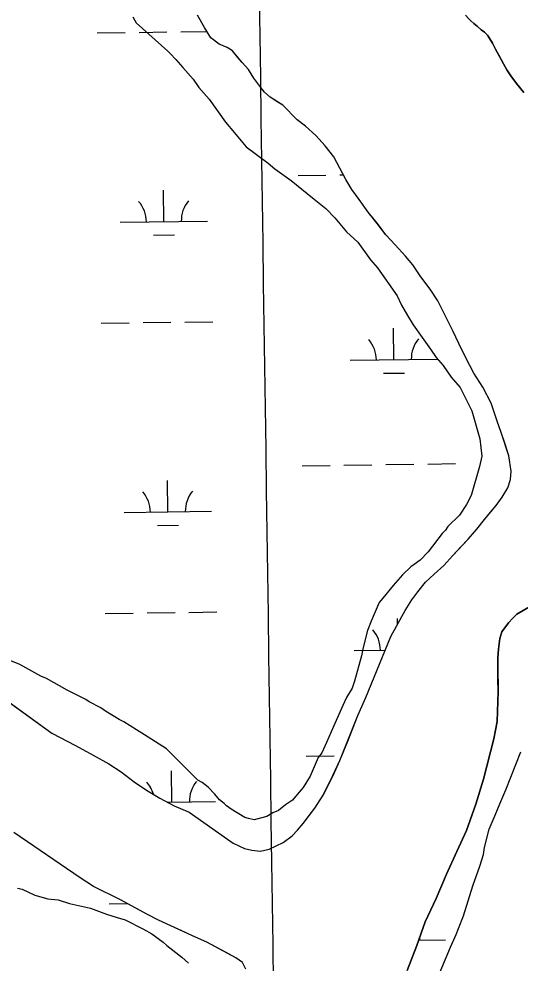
# Model space of a CAD drawing. Extents: x 3767014 to 3805179, y 361544 to 387384.
# Drawn here: x 3800053 to 3800628, y 371894 to 372976 of the extents above; entities that cross this region are included whole.
import ezdxf

# ---------------------------------------------------------------- set-up
doc = ezdxf.new("R2010")
doc.units = 0
for name, color, linetype in [('V-GRID-MAJR', 7, 'Continuous'), ('V-SITE-VEGE', 7, 'Continuous'), ('V-TOPO-SHOR', 7, 'Continuous'), ('V-WETL-SWMP', 7, 'Continuous')]:
    doc.layers.add(name, color=color, linetype=linetype)

msp = doc.modelspace()

# ---------------------------------------------------------------- linework, layer by layer
at = {"layer": 'V-GRID-MAJR'}
msp.add_spline([(3800409.553, 367370.393), (3800323.181, 373429.512), (3800236.794, 379489.691), (3800150.407, 385549.872), (3800150.392, 385550.931)], degree=3, dxfattribs=at)
at = {"layer": 'V-SITE-VEGE'}
for p, q in [((3800183.871, 372978.077), (3800187.928, 372971.486)), ((3800187.928, 372971.486), (3800224.147, 372938.712)), ((3800224.147, 372938.712), (3800226.832, 372936.088)), ((3800226.832, 372936.088), (3800233.435, 372929.416)), ((3800233.435, 372929.416), (3800241.35, 372920.083)), ((3800241.35, 372920.083), (3800253.229, 372906.747)), ((3800253.229, 372906.747), (3800259.819, 372897.42)), ((3800259.819, 372897.42), (3800271.697, 372884.086)), ((3800271.697, 372884.086), (3800290.144, 372857.439)), ((3800290.144, 372857.439), (3800300.701, 372845.438)), ((3800300.701, 372845.438), (3800313.892, 372829.441)), ((3800313.892, 372829.441), (3800339.017, 372810.726)), ((3800339.017, 372810.726), (3800346.947, 372804.048)), ((3800346.947, 372804.048), (3800365.463, 372790.676)), ((3800365.463, 372790.676), (3800383.973, 372775.98)), ((3800383.973, 372775.98), (3800391.903, 372769.301)), ((3800391.903, 372769.301), (3800405.123, 372758.613)), ((3800405.123, 372758.613), (3800415.686, 372747.939)), ((3800415.686, 372747.939), (3800428.877, 372731.942)), ((3800428.877, 372731.942), (3800442.091, 372719.926)), ((3800442.091, 372719.926), (3800456.589, 372699.94)), ((3800456.589, 372699.94), (3800464.506, 372690.607)), ((3800464.506, 372690.607), (3800486.907, 372658.632)), ((3800486.907, 372658.632), (3800492.163, 372647.984)), ((3800492.163, 372647.984), (3800498.737, 372636.003)), ((3800498.737, 372636.003), (3800505.321, 372625.349)), ((3800505.321, 372625.349), (3800515.864, 372610.694)), ((3800515.864, 372610.694), (3800525.086, 372597.37)), ((3800525.086, 372597.37), (3800531.677, 372588.043)), ((3800531.677, 372588.043), (3800539.592, 372578.71)), ((3800539.592, 372578.71), (3800548.816, 372565.388)), ((3800548.816, 372565.388), (3800559.374, 372553.387)), ((3800559.374, 372553.387), (3800572.51, 372526.769)), ((3800572.51, 372526.769), (3800581.638, 372494.863)), ((3800581.638, 372494.863), (3800584.189, 372474.936)), ((3800584.189, 372474.936), (3800581.474, 372463.005)), ((3800581.474, 372463.005), (3800572.01, 372429.868)), ((3800572.01, 372429.868), (3800566.642, 372419.276)), ((3800566.642, 372419.276), (3800558.618, 372407.371)), ((3800558.618, 372407.371), (3800545.275, 372394.163)), ((3800545.275, 372394.163), (3800542.601, 372390.196)), ((3800538.597, 372386.233), (3800522.559, 372365.077)), ((3800542.601, 372390.196), (3800538.597, 372386.233)), ((3800522.559, 372365.077), (3800513.218, 372355.833)), ((3800506.554, 372350.555), (3800502.558, 372347.923)), ((3800513.218, 372355.833), (3800506.554, 372350.555)), ((3800493.217, 372338.681), (3800482.537, 372326.788)), ((3800502.558, 372347.923), (3800493.217, 372338.681)), ((3800482.537, 372326.788), (3800470.513, 372312.247)), ((3800466.505, 372306.957), (3800457.103, 372285.769)), ((3800470.513, 372312.247), (3800466.505, 372306.957)), ((3800457.103, 372285.769), (3800453.066, 372275.168)), ((3800453.066, 372275.168), (3800447.645, 372253.959)), ((3800447.645, 372253.959), (3800446.277, 372246)), ((3800446.277, 372246), (3800438.163, 372216.839)), ((3800054.626, 372236.08), (3800044.025, 372240.117)), ((3800078.45, 372222.682), (3800054.626, 372236.08)), ((3800085.073, 372219.993), (3800078.45, 372222.682)), ((3800108.9, 372206.595), (3800085.073, 372219.993)), ((3800435.466, 372208.889), (3800428.775, 372198.303)), ((3800438.163, 372216.839), (3800435.466, 372208.889)), ((3800130.082, 372195.865), (3800108.9, 372206.595)), ((3800428.775, 372198.303), (3800424.742, 372189.031)), ((3800134.051, 372193.189), (3800130.082, 372195.865)), ((3800147.292, 372186.486), (3800134.051, 372193.189)), ((3800424.742, 372189.031), (3800414.001, 372165.19)), ((3800152.58, 372182.474), (3800147.292, 372186.486)), ((3800168.462, 372173.1), (3800152.58, 372182.474)), ((3800173.756, 372170.417), (3800168.462, 372173.1)), ((3800188.309, 372161.049), (3800173.756, 372170.417)), ((3800414.001, 372165.19), (3800405.94, 372146.65)), ((3800197.574, 372155.692), (3800188.309, 372161.049)), ((3800222.713, 372139.631), (3800197.574, 372155.692)), ((3800405.94, 372146.65), (3800400.568, 372134.731)), ((3800258.369, 372103.605), (3800222.713, 372139.631)), ((3800400.568, 372134.731), (3800396.56, 372129.441)), ((3800611.416, 372092.491), (3800628.899, 372136.205)), ((3800396.56, 372129.441), (3800387.158, 372108.25)), ((3800263.665, 372100.924), (3800258.369, 372103.605)), ((3800270.274, 372095.581), (3800263.665, 372100.924)), ((3800387.158, 372108.25), (3800379.123, 372095.018)), ((3800278.198, 372087.573), (3800270.274, 372095.581)), ((3800379.123, 372095.018), (3800372.445, 372087.088)), ((3800604.696, 372076.596), (3800611.416, 372092.491)), ((3800283.473, 372080.909), (3800278.198, 372087.573)), ((3800288.763, 372076.899), (3800283.473, 372080.909)), ((3800367.101, 372080.477), (3800359.108, 372075.21)), ((3800372.445, 372087.088), (3800367.101, 372080.477)), ((3800291.403, 372074.231), (3800288.763, 372076.899)), ((3800296.693, 372070.223), (3800291.403, 372074.231)), ((3800312.571, 372060.847), (3800296.693, 372070.223)), ((3800351.111, 372068.613), (3800344.461, 372065.992)), ((3800359.108, 372075.21), (3800351.111, 372068.613)), ((3800599.318, 372063.348), (3800604.696, 372076.596)), ((3800316.549, 372059.499), (3800312.571, 372060.847)), ((3800323.18, 372058.137), (3800316.549, 372059.499)), ((3800337.803, 372062.045), (3800323.18, 372058.137)), ((3800344.461, 372065.992), (3800337.803, 372062.045)), ((3800592.599, 372047.453), (3800599.318, 372063.348)), ((3800587.18, 372026.242), (3800592.599, 372047.453)), ((3800585.811, 372018.283), (3800587.18, 372026.242)), ((3800581.761, 372005.031), (3800585.811, 372018.283)), ((3800573.679, 371982.505), (3800581.761, 372005.031)), ((3800562.88, 371948.045), (3800573.679, 371982.505)), ((3800051.974, 371979.892), (3800057.276, 371978.538)), ((3800057.276, 371978.538), (3800071.843, 371971.824)), ((3800071.843, 371971.824), (3800086.423, 371967.767)), ((3800086.423, 371967.767), (3800098.365, 371966.377)), ((3800098.365, 371966.377), (3800111.618, 371962.328)), ((3800111.618, 371962.328), (3800135.485, 371956.897)), ((3800135.485, 371956.897), (3800154.034, 371950.161)), ((3800154.034, 371950.161), (3800165.959, 371946.116)), ((3800165.959, 371946.116), (3800175.239, 371943.413)), ((3800175.239, 371943.413), (3800196.423, 371932.683)), ((3800557.496, 371933.472), (3800562.88, 371948.045)), ((3800196.423, 371932.683), (3800205.686, 371927.326)), ((3800205.686, 371927.326), (3800218.912, 371917.966)), ((3800548.093, 371912.281), (3800554.807, 371926.848)), ((3800554.807, 371926.848), (3800557.496, 371933.472)), ((3800218.912, 371917.966), (3800222.875, 371913.962)), ((3800222.875, 371913.962), (3800240.062, 371900.599)), ((3800533.307, 371876.517), (3800548.093, 371912.281)), ((3800240.062, 371900.599), (3800247.994, 371893.921))]:
    msp.add_line(p, q, dxfattribs=at)
at = {"layer": 'V-TOPO-SHOR'}
for points in [[(3799968.749, 372245.873), (3800091.277, 372157.291), (3800118.175, 372143.234), (3800138.452, 372132.291), (3800156.526, 372122.123), (3800170.598, 372113.106), (3800185.692, 372101.707), (3800199.571, 372092.089), (3800215.039, 372082.888), (3800231.299, 372074.294), (3800248.545, 372066.71), (3800299.032, 372031.374), (3800312.072, 372025.138), (3800320.475, 372023.24), (3800330.461, 372022.357), (3800340.213, 372024.464), (3800356.286, 372032.23), (3800366.776, 372039.732), (3800372.887, 372046.187), (3800379.381, 372054.043), (3800386.26, 372063.102), (3800392.552, 372071.353), (3800402.356, 372086.431), (3800413.47, 372108.905), (3800421.455, 372125.957), (3800430.376, 372148.405), (3800442.013, 372177.671), (3800450.957, 372198.124), (3800479.684, 372268.289), (3800486.131, 372280.134), (3800496.103, 372298.007), (3800503.945, 372310.269), (3800510.824, 372319.325), (3800519.675, 372330.401), (3800529.348, 372339.49), (3800540.405, 372349.592), (3800550.651, 372360.883), (3800560.113, 372370.969), (3800568.592, 372379.845), (3800578.24, 372391.13), (3800587.29, 372402.208), (3800594.18, 372410.467), (3800600.678, 372418.123), (3800607.348, 372427.978), (3800613.81, 372438.625), (3800617.095, 372448.042), (3800617.783, 372457.626), (3800614.985, 372475.352), (3800610.646, 372488.471), (3800606.304, 372501.79), (3800601.561, 372515.104), (3800594.745, 372535.379), (3800585.152, 372554.024), (3800574.996, 372569.869), (3800565.616, 372587.32), (3800557.645, 372603.79), (3800550.895, 372618.278), (3800544.978, 372629.742), (3800533.739, 372652.801), (3800524.81, 372666.066), (3800514.269, 372680.392), (3800505.012, 372694.211), (3800496.758, 372704.134), (3800484.841, 372716.887), (3800474.091, 372728.616), (3800464.287, 372741.391), (3800453.959, 372754.603), (3800443.5, 372768.929), (3800434.989, 372780.324), (3800428.351, 372792.02), (3800414.57, 372817.681), (3800404.447, 372830.336), (3800393.736, 372842.184), (3800381.841, 372853.022), (3800372.381, 372860.095), (3800355.827, 372876.866), (3800348.389, 372881.769), (3800341.354, 372886.279), (3800335.103, 372891.993), (3800329.639, 372898.714), (3800322.748, 372908.012), (3800316.452, 372917.718), (3800309.176, 372925.816), (3800304.521, 372931.548), (3800298.248, 372939.259), (3800292.02, 372942.978), (3800282.994, 372947.064), (3800273.334, 372954.336), (3800266.016, 372966.024), (3800258.074, 372980.1)], [(3800565.495, 372980.235), (3800569.335, 372975.889), (3800571.555, 372973.72), (3800574.982, 372970.767), (3800578.611, 372967.417), (3800583.245, 372963.478), (3800587.268, 372960.732), (3800590.499, 372957.375), (3800593.139, 372953.218), (3800596.193, 372948.063), (3800599.662, 372941.319), (3800603.533, 372934.38), (3800609.034, 372924.466), (3800612.704, 372917.525), (3800617.172, 372910.593), (3800623.857, 372901.891), (3800632.158, 372891.409)], [(3800606.834, 372273.628), (3800614.502, 372283.692), (3800619.425, 372289.334), (3800624.162, 372293.778), (3800638.885, 372302.028)], [(3800498.352, 371885.301), (3800509.394, 371914.159), (3800519.061, 371941.207), (3800531.724, 371967.888), (3800543.576, 371995.757), (3800555.448, 372021.833), (3800566.546, 372045.903), (3800577.376, 372075.957), (3800586.027, 372104.588), (3800597.866, 372150.816), (3800601.628, 372170.81), (3800602.632, 372205.141), (3800602.46, 372220.104), (3800602.304, 372233.868), (3800602.587, 372243.848), (3800603.072, 372253.832), (3800604.731, 372265.821), (3800606.834, 372273.628)], [(3800313.733, 371887.125), (3800309.858, 371894.463), (3800302.211, 371900.161), (3800291.17, 371906.02), (3800279.527, 371912.273), (3800268.886, 371917.937), (3800252.44, 371925.331), (3800240.203, 371930.975), (3800227.567, 371936.818), (3800213.327, 371943.238), (3800200.683, 371949.677), (3800186.628, 371957.298), (3800169.963, 371966.287), (3800139.102, 371981.655), (3800123.545, 371991.455), (3800047.804, 372043.74)]]:
    msp.add_lwpolyline(points, dxfattribs=at)
at = {"layer": 'V-WETL-SWMP'}
for p, q in [((3800266.017, 372966.025), (3800258.075, 372980.101)), ((3800273.334, 372954.337), (3800266.017, 372966.025)), ((3800571.556, 372973.72), (3800569.336, 372975.89)), ((3800574.982, 372970.767), (3800571.556, 372973.72)), ((3800578.611, 372967.416), (3800574.982, 372970.767)), ((3800583.246, 372963.479), (3800578.611, 372967.416)), ((3800143.152, 372959.774), (3800175.149, 372960.218)), ((3800191.147, 372960.44), (3800223.144, 372960.885)), ((3800239.142, 372961.107), (3800268.837, 372961.52)), ((3800587.268, 372960.731), (3800583.246, 372963.479)), ((3800590.499, 372957.376), (3800587.268, 372960.731)), ((3800593.14, 372953.217), (3800590.499, 372957.376)), ((3800282.995, 372947.065), (3800273.334, 372954.337)), ((3800292.021, 372942.978), (3800282.995, 372947.065)), ((3800596.192, 372948.064), (3800593.14, 372953.217)), ((3800599.662, 372941.319), (3800596.192, 372948.064)), ((3800298.249, 372939.259), (3800292.021, 372942.978)), ((3800309.177, 372925.816), (3800298.249, 372939.259)), ((3800609.033, 372924.467), (3800599.662, 372941.319)), ((3800316.453, 372917.719), (3800309.177, 372925.816)), ((3800612.704, 372917.525), (3800609.033, 372924.467)), ((3800322.749, 372908.014), (3800316.453, 372917.719)), ((3800617.173, 372910.593), (3800612.704, 372917.525)), ((3800329.64, 372898.715), (3800322.749, 372908.014)), ((3800623.858, 372901.89), (3800617.173, 372910.593)), ((3800632.158, 372891.41), (3800623.858, 372901.89)), ((3800335.104, 372891.994), (3800329.64, 372898.715)), ((3800341.355, 372886.279), (3800335.104, 372891.994)), ((3800355.829, 372876.867), (3800341.355, 372886.279)), ((3800372.382, 372860.097), (3800355.829, 372876.867)), ((3800381.841, 372853.023), (3800372.382, 372860.097)), ((3800393.737, 372842.185), (3800381.841, 372853.023)), ((3800404.448, 372830.336), (3800393.737, 372842.185)), ((3800414.57, 372817.682), (3800404.448, 372830.336)), ((3800428.352, 372792.021), (3800414.57, 372817.682)), ((3800373.442, 372796.456), (3800405.439, 372796.9)), ((3800421.438, 372797.122), (3800425.581, 372797.18)), ((3800434.99, 372780.325), (3800428.352, 372792.021)), ((3800219.57, 372743.571), (3800219.07, 372779.568)), ((3800443.501, 372768.93), (3800434.99, 372780.325)), ((3800453.961, 372754.604), (3800443.501, 372768.93)), ((3800464.288, 372741.393), (3800453.961, 372754.604)), ((3800169.575, 372742.877), (3800269.565, 372744.266)), ((3800474.092, 372728.616), (3800464.288, 372741.393)), ((3800207.786, 372727.975), (3800231.783, 372728.309)), ((3800484.841, 372716.887), (3800474.092, 372728.616)), ((3800496.759, 372704.134), (3800484.841, 372716.887)), ((3800505.013, 372694.213), (3800496.759, 372704.134)), ((3800514.27, 372680.392), (3800505.013, 372694.213)), ((3800524.81, 372666.067), (3800514.27, 372680.392)), ((3800533.741, 372652.801), (3800524.81, 372666.067)), ((3800544.979, 372629.744), (3800533.741, 372652.801)), ((3800147.773, 372627.131), (3800179.769, 372627.575)), ((3800195.768, 372627.798), (3800227.765, 372628.242)), ((3800243.763, 372628.464), (3800275.76, 372628.909)), ((3800483.229, 372585.356), (3800482.729, 372621.353)), ((3800550.897, 372618.279), (3800544.979, 372629.744)), ((3800557.647, 372603.791), (3800550.897, 372618.279)), ((3800565.618, 372587.322), (3800557.647, 372603.791)), ((3800574.996, 372569.871), (3800565.618, 372587.322)), ((3800433.234, 372584.662), (3800533.224, 372586.051)), ((3800471.445, 372569.76), (3800495.442, 372570.094)), ((3800585.154, 372554.025), (3800574.996, 372569.871)), ((3800594.745, 372535.379), (3800585.154, 372554.025)), ((3800601.562, 372515.105), (3800594.745, 372535.379)), ((3800606.304, 372501.791), (3800601.562, 372515.105)), ((3800614.987, 372475.353), (3800606.304, 372501.791)), ((3800617.784, 372457.627), (3800614.987, 372475.353)), ((3800378.063, 372463.813), (3800410.06, 372464.257)), ((3800426.059, 372464.48), (3800458.056, 372464.924)), ((3800474.054, 372465.146), (3800506.051, 372465.591)), ((3800522.049, 372465.813), (3800554.046, 372466.258)), ((3800617.095, 372448.042), (3800617.784, 372457.627)), ((3800224.191, 372410.929), (3800223.691, 372446.925)), ((3800613.811, 372438.627), (3800617.095, 372448.042)), ((3800607.349, 372427.978), (3800613.811, 372438.627)), ((3800600.678, 372418.124), (3800607.349, 372427.978)), ((3800587.292, 372402.208), (3800600.678, 372418.124)), ((3800174.196, 372410.234), (3800274.186, 372411.623)), ((3800212.407, 372395.332), (3800236.404, 372395.666)), ((3800578.241, 372391.131), (3800587.292, 372402.208)), ((3800568.593, 372379.847), (3800578.241, 372391.131)), ((3800550.653, 372360.885), (3800568.593, 372379.847)), ((3800540.407, 372349.594), (3800550.653, 372360.885)), ((3800529.349, 372339.491), (3800540.407, 372349.594)), ((3800519.677, 372330.402), (3800529.349, 372339.491)), ((3800510.825, 372319.326), (3800519.677, 372330.402)), ((3800503.945, 372310.269), (3800510.825, 372319.326)), ((3800496.104, 372298.008), (3800503.945, 372310.269)), ((3800152.393, 372294.488), (3800184.39, 372294.933)), ((3800200.389, 372295.155), (3800232.386, 372295.599)), ((3800248.384, 372295.821), (3800280.381, 372296.266)), ((3800486.133, 372280.136), (3800496.104, 372298.008)), ((3800638.887, 372302.029), (3800624.164, 372293.779)), ((3800487.437, 372282.473), (3800487.35, 372288.71)), ((3800619.426, 372289.335), (3800614.502, 372283.692)), ((3800624.164, 372293.779), (3800619.426, 372289.335)), ((3800479.685, 372268.29), (3800486.133, 372280.136)), ((3800606.836, 372273.628), (3800604.731, 372265.822)), ((3800614.502, 372283.692), (3800606.836, 372273.628)), ((3800450.958, 372198.126), (3800479.685, 372268.29)), ((3800604.731, 372265.822), (3800603.073, 372253.832)), ((3800437.855, 372252.019), (3800473.224, 372252.51)), ((3800603.073, 372253.832), (3800602.588, 372243.85)), ((3799968.751, 372245.875), (3800091.278, 372157.292)), ((3800602.588, 372243.85), (3800602.304, 372233.87)), ((3800602.304, 372233.87), (3800602.633, 372205.142)), ((3800442.014, 372177.671), (3800450.958, 372198.126)), ((3800602.633, 372205.142), (3800601.629, 372170.812)), ((3800421.457, 372125.958), (3800442.014, 372177.671)), ((3800601.629, 372170.812), (3800597.868, 372150.816)), ((3800091.278, 372157.292), (3800118.176, 372143.234)), ((3800597.868, 372150.816), (3800586.027, 372104.589)), ((3800118.176, 372143.234), (3800138.454, 372132.293)), ((3800138.454, 372132.293), (3800156.528, 372122.124)), ((3800156.528, 372122.124), (3800170.598, 372113.107)), ((3800382.684, 372131.17), (3800414.681, 372131.615)), ((3800413.472, 372108.906), (3800421.457, 372125.958)), ((3800170.598, 372113.107), (3800185.693, 372101.707)), ((3800228.812, 372078.286), (3800228.312, 372114.282)), ((3800185.693, 372101.707), (3800199.571, 372092.09)), ((3800402.356, 372086.432), (3800413.472, 372108.906)), ((3800586.027, 372104.589), (3800577.376, 372075.958)), ((3800199.571, 372092.09), (3800215.04, 372082.889)), ((3800215.04, 372082.889), (3800231.3, 372074.296)), ((3800223.88, 372078.217), (3800278.807, 372078.98)), ((3800392.552, 372071.355), (3800402.356, 372086.432)), ((3800231.3, 372074.296), (3800248.546, 372066.712)), ((3800379.382, 372054.045), (3800392.552, 372071.355)), ((3800577.376, 372075.958), (3800566.547, 372045.904)), ((3800248.546, 372066.712), (3800299.033, 372031.375)), ((3800366.776, 372039.734), (3800372.888, 372046.189)), ((3800372.888, 372046.189), (3800379.382, 372054.045)), ((3800566.547, 372045.904), (3800555.449, 372021.834)), ((3800123.546, 371991.455), (3800047.805, 372043.741)), ((3800356.287, 372032.231), (3800366.776, 372039.734)), ((3800299.033, 372031.375), (3800312.073, 372025.14)), ((3800312.073, 372025.14), (3800320.475, 372023.241)), ((3800330.462, 372022.358), (3800340.215, 372024.465)), ((3800340.215, 372024.465), (3800356.287, 372032.231)), ((3800320.475, 372023.241), (3800330.462, 372022.358)), ((3800555.449, 372021.834), (3800543.577, 371995.759)), ((3800543.577, 371995.759), (3800531.725, 371967.889)), ((3800139.102, 371981.656), (3800123.546, 371991.455)), ((3800169.965, 371966.287), (3800139.102, 371981.656)), ((3800157.014, 371961.845), (3800177.65, 371962.132)), ((3800200.684, 371949.679), (3800169.965, 371966.287)), ((3800531.725, 371967.889), (3800519.061, 371941.207)), ((3800213.328, 371943.24), (3800200.684, 371949.679)), ((3800227.568, 371936.818), (3800213.328, 371943.24)), ((3800519.061, 371941.207), (3800509.395, 371914.16)), ((3800252.441, 371925.331), (3800227.568, 371936.818)), ((3800268.887, 371917.938), (3800252.441, 371925.331)), ((3800302.212, 371900.162), (3800268.887, 371917.938)), ((3800511.602, 371920.336), (3800542.466, 371920.765)), ((3800509.395, 371914.16), (3800498.352, 371885.301)), ((3800309.859, 371894.464), (3800302.212, 371900.162)), ((3800313.734, 371887.126), (3800309.859, 371894.464))]:
    msp.add_line(p, q, dxfattribs=at)
for centre, start, end in [((3800164.326, 372743.279), 0.024037, 41.567696), ((3800274.801, 372744.813), 140.024034, 181.567693), ((3800538.46, 372586.598), 140.024034, 181.567693), ((3800427.985, 372585.064), 0.024037, 41.567696), ((3800168.947, 372410.636), 0.024037, 41.567696), ((3800279.422, 372412.171), 140.024034, 181.567693), ((3800432.606, 372252.421), 0.024037, 41.567696), ((3800173.568, 372077.993), 15.383502, 41.567696), ((3800284.043, 372079.528), 140.024034, 181.567693), ((3800547.702, 371921.313), 140.024034, 142.065146), ((3800547.702, 371921.313), 177.558691, 181.567693)]:
    msp.add_arc(centre, 35.246, start, end, dxfattribs=at)

doc.saveas('drawing.dxf')
